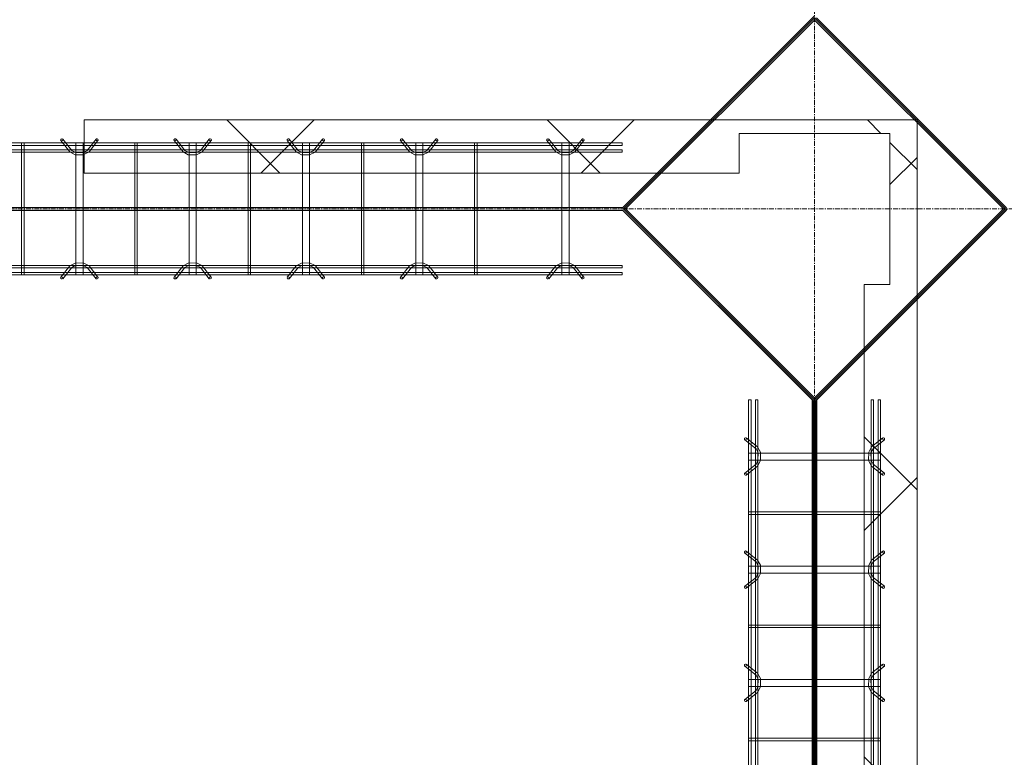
# Model space of a CAD drawing. Header units: inches. Extents: x -4136 to 1945, y -6639 to 12387.
# Tile 470 of 656: x -2912 to -2807, y 11477 to 11555. Entities that reach past the tile are written whole.
import ezdxf

# ---------------------------------------------------------------- set-up
doc = ezdxf.new("R2010")
doc.units = ezdxf.units.IN
doc.header["$MEASUREMENT"] = 0
doc.linetypes.add('Línea de rejilla', pattern=[0.875, 0.5, -0.125, 0.125, -0.125])
for name, color, linetype, lineweight in [('A-FLOR', 7, 'Continuous', 9), ('A-GENM', 7, 'Continuous', 9), ('A-WALL-PATT', 7, 'Continuous', 18), ('S-BEAM', 7, 'Continuous', 9), ('S-FNDN', 7, 'Continuous', 9), ('S-GRID', 7, 'Continuous', 9)]:
    doc.layers.add(name, color=color, linetype=linetype, lineweight=lineweight)
pattern_1 = [(45, (0, 0), (-16.970563, 16.970563), []), (135, (0, 0), (-16.970563, -16.970563), [])]

# ---------------------------------------------------------------- blocks, each defined once
blk = doc.blocks.new('Dowel bar assembly - Dowel bar assembly-672715-SLAB ON GROUND JOINTS')
at = {"layer": 'S-BEAM', "color": 253, "true_color": 0xaaaaaa}
for p, q in [((76.02, 2.23), (76.97, 1.03)), ((77.18, 1.19), (76.23, 2.39)), ((79.76, 2.39), (78.81, 1.19)), ((79.01, 1.03), (79.96, 2.23)), ((88.02, 2.23), (88.97, 1.03)), ((89.18, 1.19), (88.23, 2.39)), ((91.76, 2.39), (90.81, 1.19)), ((91.01, 1.03), (91.96, 2.23)), ((100.02, 2.23), (100.97, 1.03)), ((101.18, 1.19), (100.23, 2.39)), ((103.76, 2.39), (102.81, 1.19)), ((103.01, 1.03), (103.96, 2.23)), ((112.02, 2.23), (112.97, 1.03)), ((113.18, 1.19), (112.23, 2.39)), ((115.76, 2.39), (114.81, 1.19)), ((115.01, 1.03), (115.96, 2.23)), ((127.52, 2.23), (128.47, 1.03)), ((128.68, 1.19), (127.73, 2.39)), ((131.26, 2.39), (130.31, 1.19)), ((130.51, 1.03), (131.46, 2.23)), ((135.5, 1.98), (0, 1.98)), ((0, 1.72), (135.5, 1.72)), ((135.5, 1.25), (0, 1.25)), ((71.87, 1.99), (71.87, -12.01)), ((72.13, 1.99), (71.87, 1.99)), ((71.87, 1.99), (72.13, 1.99)), ((72.13, -12.01), (72.13, 1.99)), ((77.63, 1.99), (77.63, -12.01)), ((78.38, 1.99), (77.63, 1.99)), ((77.63, 1.99), (78.38, 1.99)), ((78.38, -12.01), (78.38, 1.99)), ((83.87, 1.99), (83.87, -12.01)), ((84.13, 1.99), (83.87, 1.99)), ((83.87, 1.99), (84.13, 1.99)), ((84.13, -12.01), (84.13, 1.99)), ((89.63, 1.99), (89.63, -12.01)), ((90.38, 1.99), (89.63, 1.99)), ((89.63, 1.99), (90.38, 1.99)), ((90.38, -12.01), (90.38, 1.99)), ((95.87, 1.99), (95.87, -12.01)), ((96.13, 1.99), (95.87, 1.99)), ((95.87, 1.99), (96.13, 1.99)), ((96.13, -12.01), (96.13, 1.99)), ((101.63, 1.99), (101.63, -12.01)), ((102.38, 1.99), (101.63, 1.99)), ((101.63, 1.99), (102.38, 1.99)), ((102.38, -12.01), (102.38, 1.99)), ((107.87, 1.99), (107.87, -12.01)), ((108.13, 1.99), (107.87, 1.99)), ((107.87, 1.99), (108.13, 1.99)), ((108.13, -12.01), (108.13, 1.99)), ((113.63, 1.99), (113.63, -12.01)), ((114.38, 1.99), (113.63, 1.99)), ((113.63, 1.99), (114.38, 1.99)), ((114.38, -12.01), (114.38, 1.99)), ((119.87, 1.99), (119.87, -12.01)), ((120.13, 1.99), (119.87, 1.99)), ((119.87, 1.99), (120.13, 1.99)), ((120.13, -12.01), (120.13, 1.99)), ((129.13, 1.99), (129.13, -12.01)), ((129.88, 1.99), (129.13, 1.99)), ((129.13, 1.99), (129.88, 1.99)), ((129.88, -12.01), (129.88, 1.99)), ((135.5, 1.98), (135.5, 1.72)), ((135.5, 1.72), (135.5, 1.98)), ((135.5, 0.99), (135.5, 1.25)), ((135.5, 1.25), (135.5, 0.99)), ((0, 0.99), (135.5, 0.99)), ((135.5, -11.01), (0, -11.01)), ((0, -11.27), (135.5, -11.27)), ((76.97, -11.05), (76.02, -12.25)), ((76.23, -12.41), (77.18, -11.21)), ((78.81, -11.21), (79.76, -12.41)), ((79.96, -12.25), (79.01, -11.05)), ((88.97, -11.05), (88.02, -12.25)), ((88.23, -12.41), (89.18, -11.21)), ((90.81, -11.21), (91.76, -12.41)), ((91.96, -12.25), (91.01, -11.05)), ((100.97, -11.05), (100.02, -12.25)), ((100.23, -12.41), (101.18, -11.21)), ((102.81, -11.21), (103.76, -12.41)), ((103.96, -12.25), (103.01, -11.05)), ((112.97, -11.05), (112.02, -12.25)), ((112.23, -12.41), (113.18, -11.21)), ((114.81, -11.21), (115.76, -12.41)), ((115.96, -12.25), (115.01, -11.05)), ((128.47, -11.05), (127.52, -12.25)), ((127.73, -12.41), (128.68, -11.21)), ((130.31, -11.21), (131.26, -12.41)), ((131.46, -12.25), (130.51, -11.05)), ((135.5, -11.27), (135.5, -11.01)), ((135.5, -11.01), (135.5, -11.27)), ((135.5, -11.74), (0, -11.74)), ((0, -12), (135.5, -12)), ((72.13, -12.01), (71.87, -12.01)), ((71.87, -12.01), (72.13, -12.01)), ((78.38, -12.01), (77.63, -12.01)), ((77.63, -12.01), (78.38, -12.01)), ((84.13, -12.01), (83.87, -12.01)), ((83.87, -12.01), (84.13, -12.01)), ((90.38, -12.01), (89.63, -12.01)), ((89.63, -12.01), (90.38, -12.01)), ((96.13, -12.01), (95.87, -12.01)), ((95.87, -12.01), (96.13, -12.01)), ((102.38, -12.01), (101.63, -12.01)), ((101.63, -12.01), (102.38, -12.01)), ((108.13, -12.01), (107.87, -12.01)), ((107.87, -12.01), (108.13, -12.01)), ((114.38, -12.01), (113.63, -12.01)), ((113.63, -12.01), (114.38, -12.01)), ((120.13, -12.01), (119.87, -12.01)), ((119.87, -12.01), (120.13, -12.01)), ((129.88, -12.01), (129.13, -12.01)), ((129.13, -12.01), (129.88, -12.01)), ((135.5, -12), (135.5, -11.74)), ((135.5, -11.74), (135.5, -12))]:
    blk.add_line(p, q, dxfattribs=at)
at = {"layer": 'S-BEAM', "color": 253, "true_color": 0xaaaaaa, "flags": 128}
for points in [[(77.18, 1.19), (77.62, 0.97), (78.38, 0.98), (78.81, 1.19)], [(89.18, 1.19), (89.62, 0.97), (90.38, 0.98), (90.81, 1.19)], [(101.18, 1.19), (101.62, 0.97), (102.38, 0.98), (102.81, 1.19)], [(113.18, 1.19), (113.62, 0.97), (114.38, 0.98), (114.81, 1.19)], [(128.68, 1.19), (129.12, 0.97), (129.88, 0.98), (130.31, 1.19)], [(76.97, 1.03), (77.53, 0.73), (78.39, 0.72), (78.97, 0.99), (79.01, 1.03)], [(88.97, 1.03), (89.53, 0.73), (90.39, 0.72), (90.97, 0.99), (91.01, 1.03)], [(100.97, 1.03), (101.53, 0.73), (102.39, 0.72), (102.97, 0.99), (103.01, 1.03)], [(112.97, 1.03), (113.53, 0.73), (114.39, 0.72), (114.97, 0.99), (115.01, 1.03)], [(128.47, 1.03), (129.03, 0.73), (129.89, 0.72), (130.47, 0.99), (130.51, 1.03)], [(76.97, -11.05), (77.53, -10.75), (78.39, -10.74), (78.97, -11.01), (79.01, -11.05)], [(77.18, -11.21), (77.62, -10.99), (78.38, -11), (78.81, -11.21)], [(88.97, -11.05), (89.53, -10.75), (90.39, -10.74), (90.97, -11.01), (91.01, -11.05)], [(89.18, -11.21), (89.62, -10.99), (90.38, -11), (90.81, -11.21)], [(100.97, -11.05), (101.53, -10.75), (102.39, -10.74), (102.97, -11.01), (103.01, -11.05)], [(101.18, -11.21), (101.62, -10.99), (102.38, -11), (102.81, -11.21)], [(112.97, -11.05), (113.53, -10.75), (114.39, -10.74), (114.97, -11.01), (115.01, -11.05)], [(113.18, -11.21), (113.62, -10.99), (114.38, -11), (114.81, -11.21)], [(128.47, -11.05), (129.03, -10.75), (129.89, -10.74), (130.47, -11.01), (130.51, -11.05)], [(128.68, -11.21), (129.12, -10.99), (129.88, -11), (130.31, -11.21)]]:
    blk.add_lwpolyline(points, dxfattribs=at)
at = {"layer": 'S-BEAM', "color": 253, "true_color": 0xaaaaaa}
for centre, major_axis, start_param, end_param in [((76.12, 2.31), (0.101, 0.08), 5.709265, 8.850858), ((76.12, 2.31), (0.101, 0.08), 2.567673, 5.709265), ((79.86, 2.31), (-0.101, 0.08), 3.715513, 6.857105), ((79.86, 2.31), (-0.101, 0.08), 0.57392, 3.715513), ((88.12, 2.31), (0.101, 0.08), 5.709265, 8.850858), ((88.12, 2.31), (0.101, 0.08), 2.567673, 5.709265), ((91.86, 2.31), (-0.101, 0.08), 3.715513, 6.857105), ((91.86, 2.31), (-0.101, 0.08), 0.57392, 3.715513), ((100.12, 2.31), (0.101, 0.08), 5.709265, 8.850858), ((100.12, 2.31), (0.101, 0.08), 2.567673, 5.709265), ((103.86, 2.31), (-0.101, 0.08), 3.715513, 6.857105), ((103.86, 2.31), (-0.101, 0.08), 0.57392, 3.715513), ((112.12, 2.31), (0.101, 0.08), 5.709265, 8.850858), ((112.12, 2.31), (0.101, 0.08), 2.567673, 5.709265), ((115.86, 2.31), (-0.101, 0.08), 3.715513, 6.857105), ((115.86, 2.31), (-0.101, 0.08), 0.57392, 3.715513), ((127.62, 2.31), (0.101, 0.08), 5.709265, 8.850858), ((127.62, 2.31), (0.101, 0.08), 2.567673, 5.709265), ((131.36, 2.31), (-0.101, 0.08), 3.715513, 6.857105), ((131.36, 2.31), (-0.101, 0.08), 0.57392, 3.715513), ((76.12, -12.33), (-0.101, 0.08), 3.715513, 6.857105), ((76.12, -12.33), (-0.101, 0.08), 0.57392, 3.715513), ((79.86, -12.33), (0.101, 0.08), 5.709265, 8.850858), ((79.86, -12.33), (0.101, 0.08), 2.567673, 5.709265), ((88.12, -12.33), (-0.101, 0.08), 3.715513, 6.857105), ((88.12, -12.33), (-0.101, 0.08), 0.57392, 3.715513), ((91.86, -12.33), (0.101, 0.08), 5.709265, 8.850858), ((91.86, -12.33), (0.101, 0.08), 2.567673, 5.709265), ((100.12, -12.33), (-0.101, 0.08), 3.715513, 6.857105), ((100.12, -12.33), (-0.101, 0.08), 0.57392, 3.715513), ((103.86, -12.33), (0.101, 0.08), 5.709265, 8.850858), ((103.86, -12.33), (0.101, 0.08), 2.567673, 5.709265), ((112.12, -12.33), (-0.101, 0.08), 3.715513, 6.857105), ((112.12, -12.33), (-0.101, 0.08), 0.57392, 3.715513), ((115.86, -12.33), (0.101, 0.08), 5.709265, 8.850858), ((115.86, -12.33), (0.101, 0.08), 2.567673, 5.709265), ((127.62, -12.33), (-0.101, 0.08), 3.715513, 6.857105), ((127.62, -12.33), (-0.101, 0.08), 0.57392, 3.715513), ((131.36, -12.33), (0.101, 0.08), 5.709265, 8.850858), ((131.36, -12.33), (0.101, 0.08), 2.567673, 5.709265)]:
    blk.add_ellipse(centre, major_axis=major_axis, ratio=0.816528, start_param=start_param, end_param=end_param, dxfattribs=at)
blk = doc.blocks.new('Dowel bar assembly - Dowel bar assembly-676197-SLAB ON GROUND JOINTS')
at = {"layer": 'S-BEAM', "color": 253, "true_color": 0xaaaaaa}
for p, q in [((4.02, 2.23), (4.97, 1.03)), ((5.18, 1.19), (4.23, 2.39)), ((7.76, 2.39), (6.81, 1.19)), ((7.01, 1.03), (7.96, 2.23)), ((16.02, 2.23), (16.97, 1.03)), ((17.18, 1.19), (16.23, 2.39)), ((19.76, 2.39), (18.81, 1.19)), ((19.01, 1.03), (19.96, 2.23)), ((28.02, 2.23), (28.97, 1.03)), ((29.18, 1.19), (28.23, 2.39)), ((31.76, 2.39), (30.81, 1.19)), ((31.01, 1.03), (31.96, 2.23)), ((212.26, 1.98), (0, 1.98)), ((0, 1.98), (0, 1.72)), ((0, 1.72), (0, 1.98)), ((0, 1.72), (212.26, 1.72)), ((212.26, 1.25), (0, 1.25)), ((0, 0.99), (0, 1.25)), ((0, 1.25), (0, 0.99)), ((5.63, 1.99), (5.63, -12.01)), ((6.38, 1.99), (5.63, 1.99)), ((5.63, 1.99), (6.38, 1.99)), ((6.38, -12.01), (6.38, 1.99)), ((11.87, 1.99), (11.87, -12.01)), ((12.13, 1.99), (11.87, 1.99)), ((11.87, 1.99), (12.13, 1.99)), ((12.13, -12.01), (12.13, 1.99)), ((17.63, 1.99), (17.63, -12.01)), ((18.38, 1.99), (17.63, 1.99)), ((17.63, 1.99), (18.38, 1.99)), ((18.38, -12.01), (18.38, 1.99)), ((23.87, 1.99), (23.87, -12.01)), ((24.13, 1.99), (23.87, 1.99)), ((23.87, 1.99), (24.13, 1.99)), ((24.13, -12.01), (24.13, 1.99)), ((29.63, 1.99), (29.63, -12.01)), ((30.38, 1.99), (29.63, 1.99)), ((29.63, 1.99), (30.38, 1.99)), ((30.38, -12.01), (30.38, 1.99)), ((35.87, 1.99), (35.87, -12.01)), ((36.13, 1.99), (35.87, 1.99)), ((35.87, 1.99), (36.13, 1.99)), ((36.13, -12.01), (36.13, 1.99)), ((0, 0.99), (212.26, 0.99)), ((212.26, -11.01), (0, -11.01)), ((0, -11.27), (0, -11.01)), ((0, -11.01), (0, -11.27)), ((0, -11.27), (212.26, -11.27)), ((4.97, -11.05), (4.02, -12.25)), ((4.23, -12.41), (5.18, -11.21)), ((6.81, -11.21), (7.76, -12.41)), ((7.96, -12.25), (7.01, -11.05)), ((16.97, -11.05), (16.02, -12.25)), ((16.23, -12.41), (17.18, -11.21)), ((18.81, -11.21), (19.76, -12.41)), ((19.96, -12.25), (19.01, -11.05)), ((28.97, -11.05), (28.02, -12.25)), ((28.23, -12.41), (29.18, -11.21)), ((30.81, -11.21), (31.76, -12.41)), ((31.96, -12.25), (31.01, -11.05)), ((212.26, -11.74), (0, -11.74)), ((0, -12), (0, -11.74)), ((0, -11.74), (0, -12)), ((0, -12), (212.26, -12)), ((6.38, -12.01), (5.63, -12.01)), ((5.63, -12.01), (6.38, -12.01)), ((12.13, -12.01), (11.87, -12.01)), ((11.87, -12.01), (12.13, -12.01)), ((18.38, -12.01), (17.63, -12.01)), ((17.63, -12.01), (18.38, -12.01)), ((24.13, -12.01), (23.87, -12.01)), ((23.87, -12.01), (24.13, -12.01)), ((30.38, -12.01), (29.63, -12.01)), ((29.63, -12.01), (30.38, -12.01)), ((36.13, -12.01), (35.87, -12.01)), ((35.87, -12.01), (36.13, -12.01))]:
    blk.add_line(p, q, dxfattribs=at)
at = {"layer": 'S-BEAM', "color": 253, "true_color": 0xaaaaaa, "flags": 128}
for points in [[(5.18, 1.19), (5.62, 0.97), (6.38, 0.98), (6.81, 1.19)], [(17.18, 1.19), (17.62, 0.97), (18.38, 0.98), (18.81, 1.19)], [(29.18, 1.19), (29.62, 0.97), (30.38, 0.98), (30.81, 1.19)], [(4.97, 1.03), (5.53, 0.73), (6.39, 0.72), (6.97, 0.99), (7.01, 1.03)], [(16.97, 1.03), (17.53, 0.73), (18.39, 0.72), (18.97, 0.99), (19.01, 1.03)], [(28.97, 1.03), (29.53, 0.73), (30.39, 0.72), (30.97, 0.99), (31.01, 1.03)], [(4.97, -11.05), (5.53, -10.75), (6.39, -10.74), (6.97, -11.01), (7.01, -11.05)], [(5.18, -11.21), (5.62, -10.99), (6.38, -11), (6.81, -11.21)], [(16.97, -11.05), (17.53, -10.75), (18.39, -10.74), (18.97, -11.01), (19.01, -11.05)], [(17.18, -11.21), (17.62, -10.99), (18.38, -11), (18.81, -11.21)], [(28.97, -11.05), (29.53, -10.75), (30.39, -10.74), (30.97, -11.01), (31.01, -11.05)], [(29.18, -11.21), (29.62, -10.99), (30.38, -11), (30.81, -11.21)]]:
    blk.add_lwpolyline(points, dxfattribs=at)
at = {"layer": 'S-BEAM', "color": 253, "true_color": 0xaaaaaa}
for centre, major_axis, start_param, end_param in [((4.12, 2.31), (0.101, 0.08), 5.709265, 8.850858), ((4.12, 2.31), (0.101, 0.08), 2.567673, 5.709265), ((7.86, 2.31), (-0.101, 0.08), 3.715513, 6.857105), ((7.86, 2.31), (-0.101, 0.08), 0.57392, 3.715513), ((16.12, 2.31), (0.101, 0.08), 5.709265, 8.850858), ((16.12, 2.31), (0.101, 0.08), 2.567673, 5.709265), ((19.86, 2.31), (-0.101, 0.08), 3.715513, 6.857105), ((19.86, 2.31), (-0.101, 0.08), 0.57392, 3.715513), ((28.12, 2.31), (0.101, 0.08), 5.709265, 8.850858), ((28.12, 2.31), (0.101, 0.08), 2.567673, 5.709265), ((31.86, 2.31), (-0.101, 0.08), 3.715513, 6.857105), ((31.86, 2.31), (-0.101, 0.08), 0.57392, 3.715513), ((4.12, -12.33), (-0.101, 0.08), 3.715513, 6.857105), ((4.12, -12.33), (-0.101, 0.08), 0.57392, 3.715513), ((7.86, -12.33), (0.101, 0.08), 5.709265, 8.850858), ((7.86, -12.33), (0.101, 0.08), 2.567673, 5.709265), ((16.12, -12.33), (-0.101, 0.08), 3.715513, 6.857105), ((16.12, -12.33), (-0.101, 0.08), 0.57392, 3.715513), ((19.86, -12.33), (0.101, 0.08), 5.709265, 8.850858), ((19.86, -12.33), (0.101, 0.08), 2.567673, 5.709265), ((28.12, -12.33), (-0.101, 0.08), 3.715513, 6.857105), ((28.12, -12.33), (-0.101, 0.08), 0.57392, 3.715513), ((31.86, -12.33), (0.101, 0.08), 5.709265, 8.850858), ((31.86, -12.33), (0.101, 0.08), 2.567673, 5.709265)]:
    blk.add_ellipse(centre, major_axis=major_axis, ratio=0.816528, start_param=start_param, end_param=end_param, dxfattribs=at)

msp = doc.modelspace()

# ---------------------------------------------------------------- hatches: boundary and pattern name
at = {"layer": 'A-GENM', "true_color": 0xff0000}
for points in [[(-2827.10103, 11555.43204), (-2827.32374, 11555.20933), (-2847.34367, 11535.1894), (-2847.45502, 11535.07804), (-2847.49595, 11535.11897), (-2847.49595, 11535.34688), (-2847.63161, 11535.34688), (-2827.52059, 11555.4579), (-2827.32374, 11555.65475), (-2827.12689, 11555.4579)], [(-2827.10103, 11555.43204), (-2827.32374, 11555.20933), (-2847.34367, 11535.1894), (-2847.45502, 11535.07804), (-2847.49595, 11535.11897), (-2847.49595, 11535.34688), (-2847.63161, 11535.34688), (-2827.36718, 11555.61131), (-2827.32374, 11555.65475), (-2827.2803, 11555.61131)], [(-2807.19245, 11535.07804), (-2807.30381, 11535.1894), (-2827.32374, 11555.20933), (-2827.10103, 11555.43204), (-2807.05524, 11535.38625), (-2806.96974, 11535.30075)], [(-2807.19245, 11535.07804), (-2807.30381, 11535.1894), (-2827.32374, 11555.20933), (-2827.10103, 11555.43204), (-2806.96974, 11535.30075)], [(-2847.49595, 11535.03192), (-2847.63161, 11535.03192), (-3134.00506, 11535.03192), (-3134.00506, 11535.34688), (-2847.63161, 11535.34688), (-2847.49595, 11535.34688), (-2847.49595, 11535.11897)], [(-2847.49595, 11535.03192), (-2847.63161, 11535.03192), (-3134.00506, 11535.03192), (-3134.00506, 11535.34688), (-2847.63161, 11535.34688), (-2847.49595, 11535.34688), (-2847.49595, 11535.11897)], [(-2847.34367, 11535.1894), (-2827.32374, 11515.16947), (-2827.43509, 11515.05811), (-2827.21238, 11514.8354), (-2827.32374, 11514.72404), (-2827.52059, 11514.9209), (-2847.63161, 11535.03192), (-2847.49595, 11535.03192), (-2847.49595, 11535.11897), (-2847.45502, 11535.07804)], [(-2847.34367, 11535.1894), (-2827.32374, 11515.16947), (-2827.43509, 11515.05811), (-2827.21238, 11514.8354), (-2827.2803, 11514.76748), (-2827.32374, 11514.72404), (-2827.36718, 11514.76748), (-2847.63161, 11535.03192), (-2847.49595, 11535.03192), (-2847.49595, 11535.11897), (-2847.45502, 11535.07804)], [(-2827.43509, 11515.05811), (-2827.32374, 11515.16947), (-2807.30381, 11535.1894), (-2807.19245, 11535.07804), (-2806.96974, 11535.30075), (-2806.85839, 11535.1894), (-2807.05524, 11534.99255), (-2827.12689, 11514.9209), (-2827.21238, 11514.8354)], [(-2827.43509, 11515.05811), (-2827.32374, 11515.16947), (-2807.30381, 11535.1894), (-2807.19245, 11535.07804), (-2806.96974, 11535.30075), (-2806.90183, 11535.23284), (-2806.85839, 11535.1894), (-2806.90183, 11535.14596), (-2827.21238, 11514.8354)]]:
    msp.add_hatch(color=1, dxfattribs=at).paths.add_polyline_path(points, flags=0)
at = {"layer": 'A-GENM', "true_color": 0x0000ff}
for points in [[(-2827.32374, 11514.72404), (-2827.15717, 11514.89062), (-2827.15717, 11302.73818), (-2827.32374, 11302.90475), (-2827.58036, 11302.64812), (-2827.58036, 11514.98067)], [(-2827.32374, 11514.72404), (-2827.21238, 11514.8354), (-2827.12689, 11514.9209), (-2827.12689, 11302.7079), (-2827.32374, 11302.90475), (-2827.52059, 11302.7079), (-2827.52059, 11514.9209)], [(-2827.32374, 11514.72404), (-2827.15869, 11514.88909), (-2827.15869, 11302.7397), (-2827.32374, 11302.90475), (-2827.50273, 11302.72576), (-2827.50273, 11514.90304)], [(-2827.32374, 11514.72404), (-2827.07181, 11514.97598), (-2827.07181, 11302.65282), (-2827.32374, 11302.90475), (-2827.49348, 11302.735), (-2827.49348, 11514.89379)], [(-2827.07029, 11514.9775), (-2827.07029, 11302.6513), (-2827.2803, 11302.86131), (-2827.2803, 11514.76748)], [(-2827.2803, 11514.76748), (-2827.2803, 11302.86131), (-2827.32374, 11302.90475), (-2827.36718, 11302.86131), (-2827.36718, 11514.76748), (-2827.32374, 11514.72404)]]:
    msp.add_hatch(color=5, dxfattribs=at).paths.add_polyline_path(points, flags=0)
at = {"layer": 'A-WALL-PATT', "lineweight": 9, "true_color": 0xd0d0d0}
h = msp.add_hatch(dxfattribs=at)
h.set_pattern_fill('FP_2', color=254, style=0, pattern_type=2)
h.set_pattern_definition(pattern_1)
h.paths.add_polyline_path([(-3050.72414, 11544.6144), (-3050.72414, 11538.9894), (-3117.46164, 11538.9894), (-3123.08664, 11538.9894), (-3146.32374, 11538.9894), (-3146.32374, 11543.11066), (-3146.32374, 11543.1894), (-3162.32374, 11543.1894), (-3162.32374, 11543.11066), (-3162.32374, 11538.9894), (-3208.37374, 11538.9894), (-3208.37374, 11544.6144)], flags=0)
h.paths.add_polyline_path([(-2822.07374, 11544.6144), (-2822.07374, 11543.1894), (-2835.32374, 11543.1894), (-2835.32374, 11543.11066), (-2835.32374, 11538.9894), (-2904.72414, 11538.9894), (-2904.72414, 11544.6144)], flags=0)
h = msp.add_hatch(dxfattribs=at)
h.set_pattern_fill('FP_2', color=254, style=0, pattern_type=2)
h.set_pattern_definition(pattern_1)
h.paths.add_polyline_path([(-2816.44874, 11410.1269), (-2822.07374, 11410.1269), (-2822.07374, 11415.7519), (-2822.07374, 11527.1894), (-2819.32374, 11527.1894), (-2819.32374, 11527.26814), (-2819.32374, 11543.11066), (-2819.32374, 11543.1894), (-2822.07374, 11543.1894), (-2822.07374, 11544.6144), (-2816.44874, 11544.6144)], flags=0)

# ---------------------------------------------------------------- linework, layer by layer
at = {"layer": 'A-FLOR'}
for p, q in [((-2847.56638, 11535.1894), (-2827.32374, 11555.43204)), ((-2827.32374, 11555.43204), (-2807.0811, 11535.1894)), ((-2827.32374, 11514.94676), (-2847.56638, 11535.1894)), ((-2847.45502, 11535.30075), (-2827.21238, 11515.05811)), ((-2807.0811, 11535.1894), (-2827.32374, 11514.94676))]:
    msp.add_line(p, q, dxfattribs=at)
at = {"layer": 'A-GENM', "color": 1, "true_color": 0xff0000}
for p, q in [((-2847.63161, 11535.34688), (-2827.36718, 11555.61131)), ((-2847.63161, 11535.34688), (-2827.48122, 11555.49727)), ((-2827.50273, 11555.47576), (-2847.63161, 11535.34688)), ((-2827.52059, 11555.4579), (-2847.63161, 11535.34688)), ((-2847.34367, 11535.1894), (-2827.32374, 11555.20933)), ((-2847.34367, 11535.1894), (-2827.32374, 11555.20933)), ((-2827.32374, 11555.20933), (-2847.34367, 11535.1894)), ((-2827.32374, 11555.20933), (-2847.34367, 11535.1894)), ((-2827.32374, 11555.20933), (-2807.30381, 11535.1894)), ((-2827.32374, 11555.20933), (-2807.30381, 11535.1894)), ((-2807.30381, 11535.1894), (-2827.32374, 11555.20933)), ((-2807.30381, 11535.1894), (-2827.32374, 11555.20933)), ((-2827.10103, 11555.43204), (-2807.01587, 11535.34688)), ((-2807.05524, 11535.38625), (-2827.10103, 11555.43204)), ((-2827.10103, 11555.43204), (-2806.96974, 11535.30075)), ((-2806.96974, 11535.30075), (-2827.10103, 11555.43204)), ((-2847.63161, 11535.34688), (-3134.00506, 11535.34688)), ((-2847.63161, 11535.34688), (-3134.00506, 11535.34688)), ((-3134.00506, 11535.34688), (-2847.63161, 11535.34688)), ((-3134.00506, 11535.34688), (-2847.63161, 11535.34688)), ((-2847.63161, 11535.03192), (-3134.00506, 11535.03192)), ((-3134.00506, 11535.03192), (-2847.63161, 11535.03192)), ((-2847.63161, 11535.03192), (-3134.00506, 11535.03192)), ((-3134.00506, 11535.03192), (-2847.63161, 11535.03192)), ((-2847.63161, 11535.03192), (-2827.52059, 11514.9209)), ((-2847.63161, 11535.03192), (-2827.48122, 11514.88152)), ((-2827.50273, 11514.90304), (-2847.63161, 11535.03192)), ((-2827.36718, 11514.76748), (-2847.63161, 11535.03192)), ((-2847.34367, 11535.1894), (-2827.32374, 11515.16947)), ((-2827.32374, 11515.16947), (-2847.34367, 11535.1894)), ((-2847.34367, 11535.1894), (-2827.32374, 11515.16947)), ((-2827.32374, 11515.16947), (-2847.34367, 11535.1894)), ((-2827.32374, 11515.16947), (-2807.30381, 11535.1894)), ((-2807.30381, 11535.1894), (-2827.32374, 11515.16947)), ((-2827.32374, 11515.16947), (-2807.30381, 11535.1894)), ((-2807.30381, 11535.1894), (-2827.32374, 11515.16947)), ((-2806.90183, 11535.14596), (-2827.21238, 11514.8354)), ((-2807.03738, 11535.01041), (-2827.21238, 11514.8354)), ((-2827.16626, 11514.88152), (-2807.01587, 11535.03192)), ((-2827.12689, 11514.9209), (-2807.05524, 11534.99255)), ((-2827.41585, 11514.81616), (-2827.50273, 11514.90304)), ((-2827.32374, 11514.72404), (-2827.41585, 11514.81616)), ((-2827.32374, 11514.72404), (-2827.21238, 11514.8354)), ((-2827.21238, 11514.8354), (-2827.2803, 11514.76748)), ((-2827.32374, 11514.72404), (-2827.36718, 11514.76748)), ((-2827.2803, 11514.76748), (-2827.32374, 11514.72404))]:
    msp.add_line(p, q, dxfattribs=at)
at = {"layer": 'A-GENM', "color": 5, "true_color": 0x0000ff}
for p, q in [((-2827.58036, 11514.98067), (-2827.32374, 11514.72404)), ((-2827.32374, 11514.72404), (-2827.58036, 11514.98067)), ((-2827.58036, 11302.64812), (-2827.58036, 11514.98067)), ((-2827.52059, 11514.9209), (-2827.52059, 11302.7079)), ((-2827.52059, 11514.9209), (-2827.48122, 11514.88152)), ((-2827.52059, 11514.9209), (-2827.52059, 11302.7079)), ((-2827.50273, 11514.90304), (-2827.32374, 11514.72404)), ((-2827.50273, 11514.90304), (-2827.50273, 11302.72576)), ((-2827.41585, 11514.81616), (-2827.50273, 11514.90304)), ((-2827.49348, 11514.89379), (-2827.32374, 11514.72404)), ((-2827.32374, 11514.72404), (-2827.49348, 11514.89379)), ((-2827.49348, 11302.735), (-2827.49348, 11514.89379)), ((-2827.48122, 11302.74727), (-2827.48122, 11514.88152)), ((-2827.48122, 11514.88152), (-2827.48122, 11302.74727)), ((-2827.41585, 11514.81616), (-2827.32374, 11514.72404)), ((-2827.41585, 11302.81264), (-2827.41585, 11514.81616)), ((-2827.32374, 11514.72404), (-2827.07029, 11514.9775)), ((-2827.07181, 11514.97598), (-2827.32374, 11514.72404)), ((-2827.32374, 11514.72404), (-2827.07181, 11514.97598)), ((-2827.15717, 11514.89062), (-2827.32374, 11514.72404)), ((-2827.32374, 11514.72404), (-2827.15717, 11514.89062)), ((-2827.32374, 11514.72404), (-2827.15869, 11514.88909)), ((-2827.15869, 11514.88909), (-2827.32374, 11514.72404)), ((-2827.07029, 11514.9775), (-2827.2803, 11514.76748)), ((-2827.16626, 11514.88152), (-2827.12689, 11514.9209)), ((-2827.16626, 11302.74727), (-2827.16626, 11514.88152)), ((-2827.16626, 11302.74727), (-2827.16626, 11514.88152)), ((-2827.15869, 11302.7397), (-2827.15869, 11514.88909)), ((-2827.15717, 11302.73818), (-2827.15717, 11514.89062)), ((-2827.12689, 11514.9209), (-2827.12689, 11302.7079)), ((-2827.12689, 11514.9209), (-2827.12689, 11302.7079)), ((-2827.07181, 11302.65282), (-2827.07181, 11514.97598)), ((-2827.07029, 11302.6513), (-2827.07029, 11514.9775)), ((-2827.32374, 11514.72404), (-2827.36718, 11514.76748)), ((-2827.36718, 11514.76748), (-2827.36718, 11302.86131)), ((-2827.36718, 11514.76748), (-2827.32374, 11514.72404)), ((-2827.2803, 11514.76748), (-2827.32374, 11514.72404)), ((-2827.2803, 11514.76748), (-2827.2803, 11302.86131))]:
    msp.add_line(p, q, dxfattribs=at)
at = {"layer": 'S-FNDN', "color": 253, "lineweight": 18, "true_color": 0xaaaaaa}
for p, q in [((-2816.44874, 11544.6144), (-2904.72414, 11544.6144)), ((-2904.72414, 11544.6144), (-2904.72414, 11538.9894)), ((-2816.44874, 11410.1269), (-2816.44874, 11544.6144)), ((-2835.32374, 11538.9894), (-2835.32374, 11543.1894)), ((-2835.32374, 11543.1894), (-2819.32374, 11543.1894)), ((-2819.32374, 11543.1894), (-2819.32374, 11527.1894)), ((-2904.72414, 11538.9894), (-2835.32374, 11538.9894)), ((-2819.32374, 11527.1894), (-2822.07374, 11527.1894)), ((-2822.07374, 11527.1894), (-2822.07374, 11415.7519))]:
    msp.add_line(p, q, dxfattribs=at)
at = {"layer": 'S-GRID', "color": 253, "linetype": 'Línea de rejilla', "true_color": 0xaaaaaa}
for p, q in [((-2827.32374, 9772.6103), (-2827.32374, 12288.55505)), ((-1777.2452, 11535.1894), (-4038.05123, 11535.1894))]:
    msp.add_line(p, q, dxfattribs=at)

# ---------------------------------------------------------------- block references
at = {"layer": 'S-BEAM', "color": 253, "true_color": 0xaaaaaa}
msp.add_blockref('Dowel bar assembly - Dowel bar assembly-672715-SLAB ON GROUND JOINTS', (-2983.22008, 11540.19959), dxfattribs=at)
at = {"layer": 'S-BEAM', "color": 253, "true_color": 0xaaaaaa, "rotation": 269.9999999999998}
msp.add_blockref('Dowel bar assembly - Dowel bar assembly-676197-SLAB ON GROUND JOINTS', (-2822.31354, 11514.93187), dxfattribs=at)

doc.saveas('drawing.dxf')
